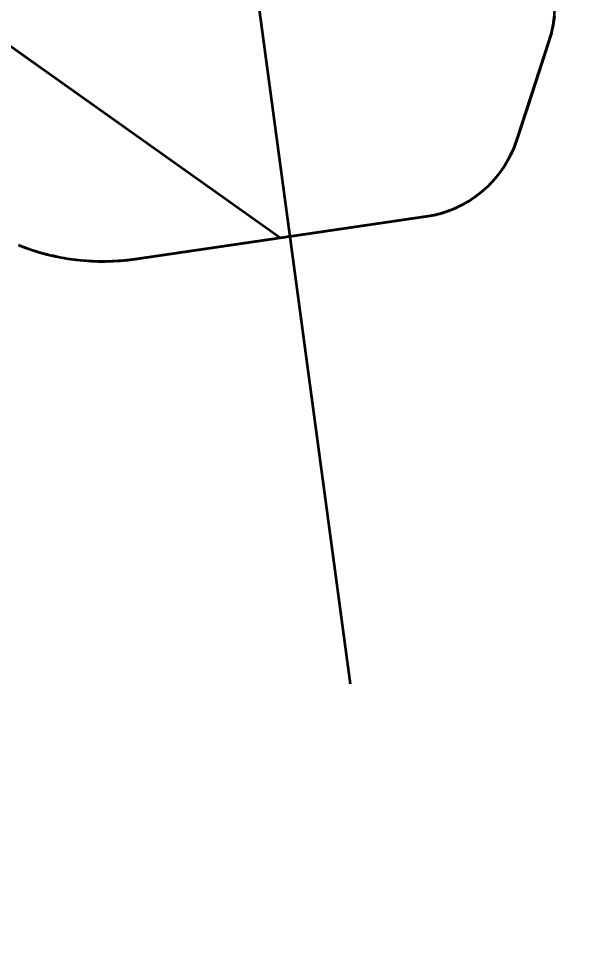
# Model space of a CAD drawing. Extents: x -1643653 to 4543381, y 1624270 to 13878484.
# Drawn here: x 608070 to 609303, y 8967605 to 8969646 of the extents above; entities that cross this region are included whole.
import ezdxf

# ---------------------------------------------------------------- set-up
doc = ezdxf.new("R2010")
doc.units = 0
doc.header["$LTSCALE"] = 200
for name, color, linetype, lineweight in [('1', 7, 'Continuous', 13), ('27', 7, 'Continuous', 53), ('28', 7, 'Continuous', 53), ('29', 7, 'Continuous', 13), ('31', 7, 'Continuous', 53), ('60', 7, 'Continuous', 53)]:
    doc.layers.add(name, color=color, linetype=linetype, lineweight=lineweight)

msp = doc.modelspace()

# ---------------------------------------------------------------- linework, layer by layer
at = {"layer": '1', "lineweight": 25}
msp.add_spline([(814781, 9009175.5), (814787.2, 9009173.4), (814796.9, 9009173.4), (814799.4, 9009172.4), (814805.1, 9009174.5), (814805.6, 9009176.5), (814811.7, 9009179.5), (814811.7, 9009179.5), (814801.5, 9009181), (814790.7, 9009181.5), (814784.1, 9009183.1), (814777.4, 9009185.1), (814778.4, 9009175.5)], degree=3, dxfattribs=at)
at = {"layer": '27'}
msp.add_line((601221.6, 8974435.2), (608650, 8969160.5), dxfattribs=at)
for points in [[(601221.6, 8978295.4), (601221.6, 8974435.2), (608650, 8969160.5)], [(609256, 8969650.2), (609255.4, 8969645.6), (609254.8, 8969641), (609254.1, 8969636.4), (609253.3, 8969631.8), (609252.4, 8969627.2), (609251.4, 8969622.7), (609250.4, 8969618.2), (609249.3, 8969613.7), (609248.1, 8969609.2), (609246.8, 8969604.7), (609245.5, 8969600.2), (609244.5, 8969597.3), (609244.5, 8969597.3), (609173, 8969377.6), (609171.6, 8969373.3), (609170.1, 8969369.1), (609168.5, 8969364.9), (609166.9, 8969360.8), (609165.2, 8969356.6), (609163.4, 8969352.6), (609161.5, 8969348.5), (609159.6, 8969344.5), (609157.6, 8969340.5)], [(609157.6, 8969340.5), (609159.6, 8969344.5), (609161.5, 8969348.5), (609163.4, 8969352.6), (609165.2, 8969356.6), (609166.9, 8969360.8), (609168.5, 8969364.9), (609170.1, 8969369.1), (609171.6, 8969373.3), (609173, 8969377.6), (609244.5, 8969597.3), (609244.5, 8969597.3), (609245.5, 8969600.2), (609246.8, 8969604.7), (609248.1, 8969609.2), (609249.3, 8969613.7), (609250.4, 8969618.2), (609251.4, 8969622.7), (609252.4, 8969627.2), (609253.3, 8969631.8), (609254.1, 8969636.4), (609254.8, 8969641), (609255.4, 8969645.6), (609256, 8969650.2)], [(609157.6, 8969340.5), (609155.5, 8969336.5), (609153.3, 8969332.6), (609151.1, 8969328.7), (609148.8, 8969324.9), (609146.4, 8969321.1), (609144, 8969317.3), (609141.5, 8969313.6), (609139, 8969309.9), (609136.3, 8969306.3), (609133.6, 8969302.7), (609130.9, 8969299.2), (609128.1, 8969295.7), (609125.2, 8969292.3), (609122.2, 8969289), (609119.2, 8969285.6), (609116.2, 8969282.4), (609113.1, 8969279.2), (609109.9, 8969276), (609106.7, 8969272.9), (609103.4, 8969269.9), (609100.1, 8969266.9), (609096.7, 8969264), (609093.2, 8969261.1), (609089.7, 8969258.3), (609086.2, 8969255.6), (609082.6, 8969252.9), (609079, 8969250.3), (609075.3, 8969247.8), (609071.6, 8969245.3), (609067.8, 8969242.9), (609064, 8969240.6), (609060.1, 8969238.3), (609056.2, 8969236.1), (609052.3, 8969234), (609048.3, 8969231.9), (609044.3, 8969229.9), (609040.3, 8969228), (609036.2, 8969226.2), (609032.1, 8969224.4), (609028, 8969222.7), (609023.8, 8969221.1), (609019.6, 8969219.6), (609015.4, 8969218.1), (609011.1, 8969216.7), (609006.8, 8969215.4), (609002.5, 8969214.1), (608998.2, 8969213), (608993.9, 8969211.9), (608989.5, 8969210.9), (608985.2, 8969209.9), (608980.8, 8969209.1), (608976.4, 8969208.3), (608971.9, 8969207.6), (608971.5, 8969207.6), (608650, 8969160.5)], [(608650, 8969160.5), (608971.5, 8969207.6), (608971.9, 8969207.6), (608976.4, 8969208.3), (608980.8, 8969209.1), (608985.2, 8969209.9), (608989.5, 8969210.9), (608993.9, 8969211.9), (608998.2, 8969213), (609002.5, 8969214.1), (609006.8, 8969215.4), (609011.1, 8969216.7), (609015.4, 8969218.1), (609019.6, 8969219.6), (609023.8, 8969221.1), (609028, 8969222.7), (609032.1, 8969224.4), (609036.2, 8969226.2), (609040.3, 8969228), (609044.3, 8969229.9), (609048.3, 8969231.9), (609052.3, 8969234), (609056.2, 8969236.1), (609060.1, 8969238.3), (609064, 8969240.6), (609067.8, 8969242.9), (609071.6, 8969245.3), (609075.3, 8969247.8), (609079, 8969250.3), (609082.6, 8969252.9), (609086.2, 8969255.6), (609089.7, 8969258.3), (609093.2, 8969261.1), (609096.7, 8969264), (609100.1, 8969266.9), (609103.4, 8969269.9), (609106.7, 8969272.9), (609109.9, 8969276), (609113.1, 8969279.2), (609116.2, 8969282.4), (609119.2, 8969285.6), (609122.2, 8969289), (609125.2, 8969292.3), (609128.1, 8969295.7), (609130.9, 8969299.2), (609133.6, 8969302.7), (609136.3, 8969306.3), (609139, 8969309.9), (609141.5, 8969313.6), (609144, 8969317.3), (609146.4, 8969321.1), (609148.8, 8969324.9), (609151.1, 8969328.7), (609153.3, 8969332.6), (609155.5, 8969336.5), (609157.6, 8969340.5)], [(608650, 8969160.5), (608328.5, 8969113.5), (608328.5, 8969113.5), (608322.2, 8969112.7), (608316, 8969111.8), (608309.7, 8969111.1), (608303.4, 8969110.5), (608297.1, 8969109.9), (608290.8, 8969109.5), (608284.5, 8969109.1), (608278.2, 8969108.8), (608271.8, 8969108.5), (608265.5, 8969108.3), (608259.2, 8969108.3), (608252.9, 8969108.3), (608246.6, 8969108.3), (608240.2, 8969108.5), (608233.9, 8969108.8), (608227.6, 8969109.1), (608221.3, 8969109.5), (608215, 8969110), (608208.7, 8969110.5), (608202.4, 8969111.2), (608196.1, 8969111.9), (608189.8, 8969112.7), (608183.6, 8969113.6), (608177.3, 8969114.5), (608171.1, 8969115.6), (608164.8, 8969116.7), (608158.6, 8969117.9), (608152.4, 8969119.1), (608146.3, 8969120.5), (608140.1, 8969121.9), (608134, 8969123.4), (608127.8, 8969125), (608121.7, 8969126.7), (608115.7, 8969128.4), (608109.6, 8969130.2), (608103.6, 8969132.1), (608097.6, 8969134.1), (608091.6, 8969136.1), (608085.6, 8969138.2), (608079.7, 8969140.5), (608073.8, 8969142.7), (608069.8, 8969144.3)], [(608650, 8969160.5), (608328.5, 8969113.5), (608328.5, 8969113.5), (608322.2, 8969112.7), (608316, 8969111.8), (608309.7, 8969111.1), (608303.4, 8969110.5), (608297.1, 8969109.9), (608290.8, 8969109.5), (608284.5, 8969109.1), (608278.2, 8969108.8), (608271.8, 8969108.5), (608265.5, 8969108.3), (608259.2, 8969108.3), (608252.9, 8969108.3), (608246.6, 8969108.3), (608240.2, 8969108.5), (608233.9, 8969108.8), (608227.6, 8969109.1), (608221.3, 8969109.5), (608215, 8969110), (608208.7, 8969110.5), (608202.4, 8969111.2), (608196.1, 8969111.9), (608189.8, 8969112.7), (608183.6, 8969113.6), (608177.3, 8969114.5), (608171.1, 8969115.6), (608164.8, 8969116.7), (608158.6, 8969117.9), (608152.4, 8969119.1), (608146.3, 8969120.5), (608140.1, 8969121.9), (608134, 8969123.4), (608127.8, 8969125), (608121.7, 8969126.7), (608115.7, 8969128.4), (608109.6, 8969130.2), (608103.6, 8969132.1), (608097.6, 8969134.1), (608091.6, 8969136.1), (608085.6, 8969138.2), (608079.7, 8969140.5), (608073.8, 8969142.7), (608069.8, 8969144.3)]]:
    msp.add_lwpolyline(points, dxfattribs=at)
at = {"layer": '28'}
for p, q in [((608971.5, 8969207.6), (608328.5, 8969113.5)), ((608971.5, 8969207.6), (608328.5, 8969113.5)), ((608650, 8969160.5), (608971.5, 8969207.6))]:
    msp.add_line(p, q, dxfattribs=at)
for points in [[(609244.5, 8969597.3), (609198.5, 8969456), (609173, 8969377.6)], [(609173, 8969377.6), (609198.5, 8969456), (609244.5, 8969597.3)], [(609244.5, 8969597.3), (609198.5, 8969456), (609173, 8969377.6)], [(608328.5, 8969113.5), (608650, 8969160.5), (608650, 8969160.5)]]:
    msp.add_lwpolyline(points, dxfattribs=at)
for centre, radius, start, end in [((608987.7, 8969680.8), 270, 341.9762, 22.0924), ((608987.7, 8969680.8), 270, 341.9762, 22.0924), ((608987.7, 8969680.8), 270, 341.9762, 22.0924), ((608935.3, 8969454.9), 250, 278.3198, 341.9762), ((608935.3, 8969454.9), 250, 278.3198, 341.9762), ((608935.3, 8969454.9), 250, 278.3198, 341.9762), ((608256.2, 8969608.3), 500, 248.1152, 278.3198), ((608256.2, 8969608.3), 500, 248.1152, 278.3198), ((608256.2, 8969608.3), 500, 248.1152, 278.3198)]:
    msp.add_arc(centre, radius, start, end, dxfattribs=at)
at = {"layer": '29', "lineweight": 53}
msp.add_line((608328.5, 8969113.5), (608971.5, 8969207.6), dxfattribs=at)
msp.add_lwpolyline([(609173, 8969377.6), (609198.5, 8969456), (609244.5, 8969597.3)], dxfattribs=at)
for centre, radius, start, end in [((608987.7, 8969680.8), 270, 341.9762, 22.0924), ((608935.3, 8969454.9), 250, 278.3198, 341.9762), ((608256.2, 8969608.3), 500, 248.1152, 278.3198)]:
    msp.add_arc(centre, radius, start, end, dxfattribs=at)
at = {"layer": '31'}
msp.add_line((608805.1, 8968172.6), (608537.6, 8970154.7), dxfattribs=at)
at = {"layer": '60'}
for points in [[(609256, 8969650.2), (609255.4, 8969645.6), (609254.8, 8969641), (609254.1, 8969636.4), (609253.3, 8969631.8), (609252.4, 8969627.2), (609251.4, 8969622.7), (609250.4, 8969618.2), (609249.3, 8969613.7), (609248.1, 8969609.2), (609246.8, 8969604.7), (609245.5, 8969600.2), (609244.5, 8969597.3), (609244.5, 8969597.3), (609173, 8969377.6), (609171.6, 8969373.3), (609170.1, 8969369.1), (609168.5, 8969364.9), (609166.9, 8969360.8), (609165.2, 8969356.6), (609163.4, 8969352.6), (609161.5, 8969348.5), (609159.6, 8969344.5), (609157.6, 8969340.5)], [(609157.6, 8969340.5), (609155.5, 8969336.5), (609153.3, 8969332.6), (609151.1, 8969328.7), (609148.8, 8969324.9), (609146.4, 8969321.1), (609144, 8969317.3), (609141.5, 8969313.6), (609139, 8969309.9), (609136.3, 8969306.3), (609133.6, 8969302.7), (609130.9, 8969299.2), (609128.1, 8969295.7), (609125.2, 8969292.3), (609122.2, 8969289), (609119.2, 8969285.6), (609116.2, 8969282.4), (609113.1, 8969279.2), (609109.9, 8969276), (609106.7, 8969272.9), (609103.4, 8969269.9), (609100.1, 8969266.9), (609096.7, 8969264), (609093.2, 8969261.1), (609089.7, 8969258.3), (609086.2, 8969255.6), (609082.6, 8969252.9), (609079, 8969250.3), (609075.3, 8969247.8), (609071.6, 8969245.3), (609067.8, 8969242.9), (609064, 8969240.6), (609060.1, 8969238.3), (609056.2, 8969236.1), (609052.3, 8969234), (609048.3, 8969231.9), (609044.3, 8969229.9), (609040.3, 8969228), (609036.2, 8969226.2), (609032.1, 8969224.4), (609028, 8969222.7), (609023.8, 8969221.1), (609019.6, 8969219.6), (609015.4, 8969218.1), (609011.1, 8969216.7), (609006.8, 8969215.4), (609002.5, 8969214.1), (608998.2, 8969213), (608993.9, 8969211.9), (608989.5, 8969210.9), (608985.2, 8969209.9), (608980.8, 8969209.1), (608976.4, 8969208.3), (608971.9, 8969207.6), (608971.5, 8969207.6), (608328.5, 8969113.5), (608328.5, 8969113.5), (608322.2, 8969112.7), (608316, 8969111.8), (608309.7, 8969111.1), (608303.4, 8969110.5), (608297.1, 8969109.9), (608290.8, 8969109.5), (608284.5, 8969109.1), (608278.2, 8969108.8), (608271.8, 8969108.5), (608265.5, 8969108.3), (608259.2, 8969108.3), (608252.9, 8969108.3), (608246.6, 8969108.3), (608240.2, 8969108.5), (608233.9, 8969108.8), (608227.6, 8969109.1), (608221.3, 8969109.5), (608215, 8969110), (608208.7, 8969110.5), (608202.4, 8969111.2), (608196.1, 8969111.9), (608189.8, 8969112.7), (608183.6, 8969113.6), (608177.3, 8969114.5), (608171.1, 8969115.6), (608164.8, 8969116.7), (608158.6, 8969117.9), (608152.4, 8969119.1), (608146.3, 8969120.5), (608140.1, 8969121.9), (608134, 8969123.4), (608127.8, 8969125), (608121.7, 8969126.7), (608115.7, 8969128.4), (608109.6, 8969130.2), (608103.6, 8969132.1), (608097.6, 8969134.1), (608091.6, 8969136.1), (608085.6, 8969138.2), (608079.7, 8969140.5), (608073.8, 8969142.7), (608069.8, 8969144.3)]]:
    msp.add_lwpolyline(points, dxfattribs=at)

doc.saveas('drawing.dxf')
